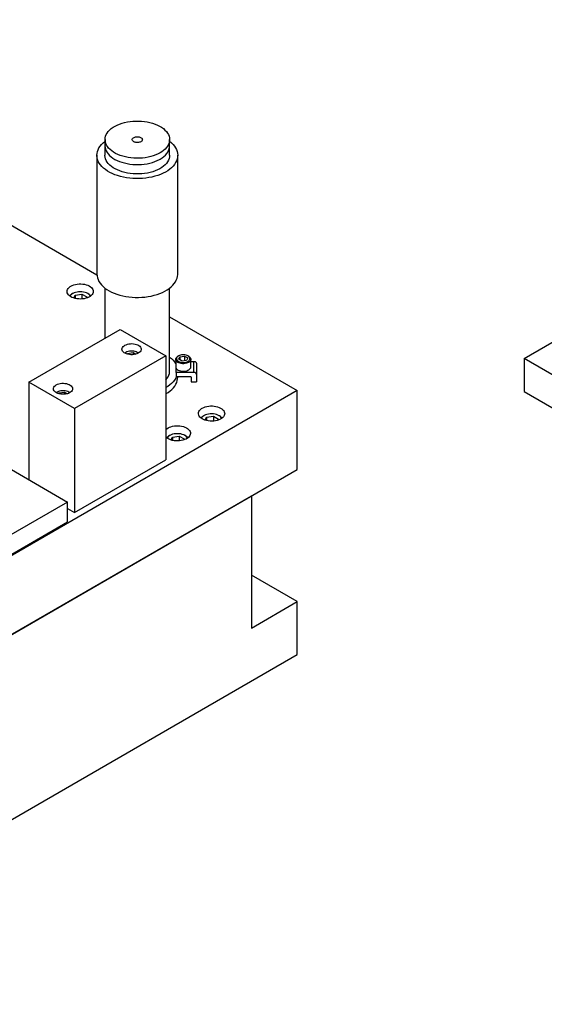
# Model space of a CAD drawing. Header units: inches. Extents: x 3 to 289, y 4 to 291.
# Tile 494 of 634: x 96 to 112, y 255 to 285. Entities that reach past the tile are written whole.
import ezdxf

# ---------------------------------------------------------------- set-up
doc = ezdxf.new("R2010")
doc.units = ezdxf.units.IN
doc.header["$LTSCALE"] = 0.5
doc.header["$MEASUREMENT"] = 0
doc.layers.add('DIE', color=7, linetype='Continuous')
doc.layers.add('STR_INS', color=8, linetype='Continuous')

msp = doc.modelspace()

# ---------------------------------------------------------------- linework, layer by layer
at = {"layer": 'DIE', "color": 190, "linetype": 'Continuous'}
for p, q in [((111.605, 274.612), (113.175, 275.518)), ((116.201, 271.958), (111.605, 274.612)), ((111.605, 274.612), (111.605, 273.591)), ((111.605, 273.591), (116.201, 270.938))]:
    msp.add_line(p, q, dxfattribs=at)
at = {"layer": 'STR_INS', "color": 254, "linetype": 'Continuous'}
for p, q in [((84.726, 285.088), (98.386, 277.202)), ((97.497, 276.78), (97.524, 276.809)), ((97.524, 276.809), (97.558, 276.836)), ((97.558, 276.836), (97.581, 276.85)), ((97.581, 276.85), (97.624, 276.872)), ((97.624, 276.872), (97.672, 276.89)), ((97.672, 276.89), (97.723, 276.904)), ((97.723, 276.904), (97.778, 276.913)), ((97.778, 276.913), (97.834, 276.918)), ((97.834, 276.918), (97.891, 276.919)), ((97.891, 276.919), (97.948, 276.914)), ((97.948, 276.914), (98.003, 276.906)), ((98.003, 276.906), (98.055, 276.893)), ((98.055, 276.893), (98.104, 276.876)), ((98.104, 276.876), (98.148, 276.855)), ((98.148, 276.855), (98.186, 276.83)), ((98.186, 276.83), (98.218, 276.803)), ((98.218, 276.803), (98.244, 276.774)), ((97.462, 276.684), (97.466, 276.717)), ((97.462, 276.672), (97.462, 276.684)), ((97.47, 276.639), (97.462, 276.672)), ((97.466, 276.717), (97.478, 276.749)), ((97.484, 276.607), (97.47, 276.639)), ((97.478, 276.749), (97.497, 276.78)), ((97.507, 276.577), (97.484, 276.607)), ((97.536, 276.549), (97.507, 276.577)), ((97.572, 276.524), (97.536, 276.549)), ((97.614, 276.501), (97.572, 276.524)), ((97.661, 276.483), (97.614, 276.501)), ((97.712, 276.468), (97.661, 276.483)), ((98.094, 276.489), (98.044, 276.473)), ((98.139, 276.509), (98.094, 276.489)), ((98.178, 276.533), (98.139, 276.509)), ((98.212, 276.56), (98.178, 276.533)), ((98.239, 276.589), (98.212, 276.56)), ((98.259, 276.619), (98.239, 276.589)), ((98.244, 276.774), (98.262, 276.743)), ((98.27, 276.652), (98.259, 276.619)), ((98.262, 276.743), (98.272, 276.71)), ((98.274, 276.684), (98.27, 276.652)), ((98.272, 276.71), (98.274, 276.684)), ((97.766, 276.457), (97.712, 276.468)), ((97.822, 276.451), (97.766, 276.457)), ((97.879, 276.45), (97.822, 276.451)), ((97.936, 276.453), (97.879, 276.45)), ((97.991, 276.461), (97.936, 276.453)), ((98.044, 276.473), (97.991, 276.461)), ((100.636, 275.903), (104.586, 273.623)), ((104.586, 273.623), (85.847, 262.804)), ((104.586, 271.173), (104.586, 273.623)), ((101.789, 273.127), (101.844, 273.137)), ((101.844, 273.137), (101.9, 273.142)), ((101.9, 273.142), (101.957, 273.142)), ((101.957, 273.142), (102.014, 273.138)), ((102.014, 273.138), (102.069, 273.13)), ((101.528, 272.908), (101.532, 272.941)), ((101.528, 272.896), (101.528, 272.908)), ((101.535, 272.863), (101.528, 272.896)), ((101.532, 272.941), (101.544, 272.973)), ((101.55, 272.831), (101.535, 272.863)), ((101.544, 272.973), (101.563, 273.004)), ((101.573, 272.801), (101.55, 272.831)), ((101.563, 273.004), (101.59, 273.033)), ((101.59, 273.033), (101.624, 273.06)), ((101.624, 273.06), (101.647, 273.074)), ((101.647, 273.074), (101.69, 273.096)), ((101.69, 273.096), (101.738, 273.114)), ((101.738, 273.114), (101.789, 273.127)), ((102.069, 273.13), (102.121, 273.116)), ((102.121, 273.116), (102.169, 273.099)), ((102.169, 273.099), (102.213, 273.078)), ((102.213, 273.078), (102.252, 273.054)), ((102.252, 273.054), (102.284, 273.027)), ((102.284, 273.027), (102.31, 272.998)), ((102.324, 272.843), (102.305, 272.812)), ((102.31, 272.998), (102.328, 272.966)), ((102.336, 272.875), (102.324, 272.843)), ((102.328, 272.966), (102.338, 272.934)), ((102.34, 272.908), (102.336, 272.875)), ((102.338, 272.934), (102.34, 272.908)), ((100.729, 272.515), (100.783, 272.525)), ((100.783, 272.525), (100.839, 272.53)), ((100.839, 272.53), (100.896, 272.53)), ((100.896, 272.53), (100.953, 272.526)), ((100.953, 272.526), (101.008, 272.517)), ((101.602, 272.773), (101.573, 272.801)), ((101.638, 272.747), (101.602, 272.773)), ((101.68, 272.725), (101.638, 272.747)), ((101.727, 272.706), (101.68, 272.725)), ((101.778, 272.692), (101.727, 272.706)), ((101.832, 272.681), (101.778, 272.692)), ((101.888, 272.675), (101.832, 272.681)), ((101.945, 272.674), (101.888, 272.675)), ((102.002, 272.677), (101.945, 272.674)), ((102.057, 272.685), (102.002, 272.677)), ((102.11, 272.697), (102.057, 272.685)), ((102.159, 272.713), (102.11, 272.697)), ((102.205, 272.733), (102.159, 272.713)), ((102.244, 272.757), (102.205, 272.733)), ((102.278, 272.783), (102.244, 272.757)), ((102.305, 272.812), (102.278, 272.783)), ((100.52, 272.411), (100.551, 272.439)), ((100.551, 272.439), (100.586, 272.462)), ((100.586, 272.462), (100.629, 272.483)), ((100.629, 272.483), (100.677, 272.501)), ((100.677, 272.501), (100.729, 272.515)), ((101.008, 272.517), (101.06, 272.504)), ((101.06, 272.504), (101.109, 272.487)), ((101.109, 272.487), (101.153, 272.466)), ((101.153, 272.466), (101.191, 272.442)), ((101.191, 272.442), (101.224, 272.415)), ((101.224, 272.415), (101.249, 272.385)), ((101.264, 272.231), (101.244, 272.2)), ((101.249, 272.385), (101.267, 272.354)), ((101.276, 272.263), (101.264, 272.231)), ((101.267, 272.354), (101.277, 272.322)), ((101.28, 272.296), (101.276, 272.263)), ((101.277, 272.322), (101.28, 272.296)), ((100.542, 272.16), (100.52, 272.18)), ((100.578, 272.135), (100.542, 272.16)), ((100.62, 272.113), (100.578, 272.135)), ((100.666, 272.094), (100.62, 272.113)), ((100.717, 272.079), (100.666, 272.094)), ((100.771, 272.069), (100.717, 272.079)), ((100.827, 272.063), (100.771, 272.069)), ((100.884, 272.061), (100.827, 272.063)), ((100.941, 272.065), (100.884, 272.061)), ((100.996, 272.072), (100.941, 272.065)), ((101.049, 272.084), (100.996, 272.072)), ((101.099, 272.101), (101.049, 272.084)), ((101.144, 272.121), (101.099, 272.101)), ((101.184, 272.144), (101.144, 272.121)), ((101.217, 272.171), (101.184, 272.144)), ((101.244, 272.2), (101.217, 272.171)), ((85.847, 260.355), (104.586, 271.173))]:
    msp.add_line(p, q, dxfattribs=at)
at = {"layer": 'STR_INS', "color": 136, "linetype": 'Continuous'}
for p, q in [((98.737, 281.631), (98.78, 281.676)), ((98.78, 281.676), (98.829, 281.719)), ((98.829, 281.719), (98.885, 281.76)), ((98.885, 281.76), (98.947, 281.797)), ((98.947, 281.797), (99.014, 281.831)), ((99.014, 281.831), (99.087, 281.861)), ((99.087, 281.861), (99.163, 281.887)), ((99.163, 281.887), (99.244, 281.91)), ((99.244, 281.91), (99.328, 281.928)), ((99.328, 281.928), (99.414, 281.942)), ((99.414, 281.942), (99.502, 281.951)), ((99.502, 281.951), (99.591, 281.955)), ((99.591, 281.955), (99.68, 281.955)), ((99.68, 281.955), (99.769, 281.951)), ((99.769, 281.951), (99.857, 281.942)), ((99.857, 281.942), (99.943, 281.928)), ((99.943, 281.928), (100.027, 281.91)), ((100.027, 281.91), (100.108, 281.888)), ((100.108, 281.888), (100.184, 281.861)), ((100.184, 281.861), (100.257, 281.831)), ((100.257, 281.831), (100.324, 281.797)), ((100.324, 281.797), (100.386, 281.76)), ((100.386, 281.76), (100.442, 281.72)), ((100.442, 281.72), (100.492, 281.677)), ((100.492, 281.677), (100.534, 281.631)), ((98.637, 281.382), (98.636, 281.189)), ((98.637, 281.382), (98.642, 281.433)), ((98.638, 281.363), (98.637, 281.382)), ((98.644, 281.311), (98.638, 281.363)), ((98.642, 281.433), (98.654, 281.484)), ((98.654, 281.484), (98.674, 281.535)), ((98.674, 281.535), (98.702, 281.584)), ((98.702, 281.584), (98.737, 281.631)), ((99.478, 281.379), (99.481, 281.395)), ((99.479, 281.371), (99.478, 281.379)), ((99.484, 281.356), (99.479, 281.371)), ((99.481, 281.395), (99.488, 281.41)), ((99.493, 281.341), (99.484, 281.356)), ((99.488, 281.41), (99.5, 281.425)), ((99.5, 281.425), (99.515, 281.438)), ((99.515, 281.438), (99.535, 281.449)), ((99.535, 281.449), (99.557, 281.458)), ((99.557, 281.458), (99.582, 281.465)), ((99.582, 281.465), (99.609, 281.469)), ((99.609, 281.469), (99.636, 281.47)), ((99.636, 281.47), (99.663, 281.469)), ((99.663, 281.469), (99.69, 281.465)), ((99.69, 281.465), (99.715, 281.458)), ((99.715, 281.458), (99.737, 281.449)), ((99.737, 281.449), (99.757, 281.438)), ((99.757, 281.438), (99.772, 281.425)), ((99.772, 281.425), (99.784, 281.41)), ((99.784, 281.41), (99.791, 281.395)), ((99.791, 281.364), (99.784, 281.348)), ((99.791, 281.395), (99.793, 281.379)), ((99.793, 281.379), (99.791, 281.364)), ((100.534, 281.631), (100.57, 281.584)), ((100.57, 281.584), (100.598, 281.535)), ((100.598, 281.535), (100.618, 281.485)), ((100.618, 281.485), (100.63, 281.434)), ((100.63, 281.434), (100.635, 281.382)), ((100.635, 281.382), (100.631, 281.33)), ((100.636, 281.189), (100.635, 281.382)), ((100.635, 281.382), (100.635, 281.382)), ((98.636, 281.189), (98.636, 281.187)), ((98.636, 281.187), (98.636, 280.895)), ((98.636, 281.187), (98.64, 281.135)), ((98.64, 281.135), (98.652, 281.084)), ((98.659, 281.26), (98.644, 281.311)), ((98.652, 281.084), (98.672, 281.034)), ((98.681, 281.21), (98.659, 281.26)), ((98.711, 281.162), (98.681, 281.21)), ((98.748, 281.115), (98.711, 281.162)), ((98.793, 281.07), (98.748, 281.115)), ((98.844, 281.028), (98.793, 281.07)), ((99.507, 281.327), (99.493, 281.341)), ((99.525, 281.315), (99.507, 281.327)), ((99.546, 281.305), (99.525, 281.315)), ((99.569, 281.297), (99.546, 281.305)), ((99.595, 281.292), (99.569, 281.297)), ((99.622, 281.289), (99.595, 281.292)), ((99.65, 281.289), (99.622, 281.289)), ((99.677, 281.292), (99.65, 281.289)), ((99.702, 281.297), (99.677, 281.292)), ((99.726, 281.305), (99.702, 281.297)), ((99.747, 281.315), (99.726, 281.305)), ((99.757, 281.321), (99.747, 281.315)), ((99.772, 281.334), (99.757, 281.321)), ((99.784, 281.348), (99.772, 281.334)), ((100.496, 281.086), (100.447, 281.043)), ((100.538, 281.132), (100.496, 281.086)), ((100.573, 281.179), (100.538, 281.132)), ((100.6, 281.229), (100.573, 281.179)), ((100.619, 281.279), (100.6, 281.229)), ((100.605, 281.045), (100.623, 281.095)), ((100.631, 281.33), (100.619, 281.279)), ((100.623, 281.095), (100.633, 281.146)), ((100.633, 281.146), (100.636, 281.187)), ((100.636, 281.187), (100.636, 281.189)), ((100.636, 280.895), (100.636, 281.187)), ((98.672, 281.034), (98.699, 280.984)), ((98.699, 280.984), (98.734, 280.937)), ((98.734, 280.937), (98.777, 280.891)), ((98.777, 280.891), (98.826, 280.848)), ((98.826, 280.848), (98.881, 280.808)), ((98.902, 280.988), (98.844, 281.028)), ((98.881, 280.808), (98.943, 280.77)), ((98.965, 280.952), (98.902, 280.988)), ((98.943, 280.77), (99.01, 280.736)), ((99.034, 280.919), (98.965, 280.952)), ((99.108, 280.89), (99.034, 280.919)), ((99.186, 280.865), (99.108, 280.89)), ((99.267, 280.844), (99.186, 280.865)), ((99.352, 280.827), (99.267, 280.844)), ((99.438, 280.814), (99.352, 280.827)), ((99.527, 280.806), (99.438, 280.814)), ((99.616, 280.803), (99.527, 280.806)), ((99.705, 280.804), (99.616, 280.803)), ((99.794, 280.81), (99.705, 280.804)), ((99.881, 280.82), (99.794, 280.81)), ((99.967, 280.835), (99.881, 280.82)), ((100.05, 280.855), (99.967, 280.835)), ((100.129, 280.878), (100.05, 280.855)), ((100.205, 280.906), (100.129, 280.878)), ((100.276, 280.937), (100.205, 280.906)), ((100.253, 280.733), (100.321, 280.766)), ((100.342, 280.972), (100.276, 280.937)), ((100.321, 280.766), (100.343, 280.778)), ((100.392, 281.003), (100.342, 280.972)), ((100.343, 280.778), (100.403, 280.817)), ((100.447, 281.043), (100.392, 281.003)), ((100.403, 280.817), (100.458, 280.858)), ((100.458, 280.858), (100.505, 280.901)), ((100.505, 280.901), (100.546, 280.947)), ((100.546, 280.947), (100.579, 280.995)), ((100.579, 280.995), (100.605, 281.045)), ((99.01, 280.736), (99.082, 280.706)), ((99.082, 280.706), (99.159, 280.679)), ((99.159, 280.679), (99.239, 280.657)), ((99.239, 280.657), (99.323, 280.638)), ((99.323, 280.638), (99.409, 280.624)), ((99.409, 280.624), (99.497, 280.615)), ((99.497, 280.615), (99.586, 280.61)), ((99.586, 280.61), (99.675, 280.61)), ((99.675, 280.61), (99.764, 280.614)), ((99.764, 280.614), (99.852, 280.623)), ((99.852, 280.623), (99.939, 280.636)), ((99.939, 280.636), (100.023, 280.654)), ((100.023, 280.654), (100.104, 280.676)), ((100.104, 280.676), (100.181, 280.703)), ((100.181, 280.703), (100.253, 280.733)), ((98.636, 276.788), (98.636, 275.24)), ((100.636, 274.224), (100.636, 276.788)), ((100.636, 274.657), (100.693, 274.609)), ((100.693, 274.609), (100.743, 274.559)), ((100.743, 274.559), (100.786, 274.507)), ((100.786, 274.507), (100.821, 274.453)), ((100.821, 274.453), (100.823, 274.449)), ((100.558, 274), (100.589, 274.049)), ((100.589, 274.049), (100.612, 274.099)), ((100.612, 274.099), (100.628, 274.149)), ((100.628, 274.149), (100.635, 274.201)), ((100.635, 274.201), (100.636, 274.224)), ((100.851, 274.053), (100.823, 273.998)), ((100.886, 274.031), (100.886, 274.053)), ((100.52, 273.954), (100.558, 274)), ((100.577, 273.749), (100.52, 273.713)), ((100.64, 273.793), (100.577, 273.749)), ((100.696, 273.841), (100.64, 273.793)), ((100.746, 273.891), (100.696, 273.841)), ((100.788, 273.944), (100.746, 273.891)), ((100.753, 273.707), (100.794, 273.76)), ((100.823, 273.998), (100.788, 273.944)), ((100.794, 273.76), (100.828, 273.814)), ((100.828, 273.814), (100.854, 273.87)), ((100.854, 273.87), (100.873, 273.926)), ((100.873, 273.926), (100.883, 273.984)), ((100.883, 273.984), (100.886, 274.031)), ((100.52, 273.521), (100.588, 273.563)), ((100.588, 273.563), (100.649, 273.608)), ((100.649, 273.608), (100.705, 273.657)), ((100.705, 273.657), (100.753, 273.707))]:
    msp.add_line(p, q, dxfattribs=at)
at = {"layer": 'STR_INS', "color": 96, "linetype": 'Continuous'}
for p, q in [((98.402, 281.01), (98.422, 281.067)), ((98.422, 281.067), (98.449, 281.122)), ((98.449, 281.122), (98.485, 281.176)), ((98.485, 281.176), (98.527, 281.228)), ((98.527, 281.228), (98.577, 281.278)), ((98.577, 281.278), (98.633, 281.326)), ((98.633, 281.326), (98.637, 281.329)), ((100.635, 281.329), (100.692, 281.281)), ((100.692, 281.281), (100.742, 281.231)), ((100.742, 281.231), (100.785, 281.179)), ((100.785, 281.179), (100.821, 281.125)), ((100.821, 281.125), (100.849, 281.07)), ((100.849, 281.07), (100.869, 281.013)), ((98.386, 280.895), (98.39, 280.953)), ((98.386, 280.895), (98.386, 277.221)), ((98.386, 280.88), (98.386, 280.895)), ((98.392, 280.822), (98.386, 280.88)), ((98.39, 280.953), (98.402, 281.01)), ((98.406, 280.765), (98.392, 280.822)), ((98.428, 280.708), (98.406, 280.765)), ((98.636, 280.889), (98.636, 280.895)), ((98.641, 280.837), (98.636, 280.889)), ((98.654, 280.786), (98.641, 280.837)), ((98.675, 280.736), (98.654, 280.786)), ((100.62, 280.792), (100.6, 280.742)), ((100.632, 280.843), (100.62, 280.792)), ((100.636, 280.895), (100.632, 280.843)), ((100.87, 280.78), (100.85, 280.723)), ((100.869, 281.013), (100.881, 280.956)), ((100.882, 280.837), (100.87, 280.78)), ((100.881, 280.956), (100.886, 280.898)), ((100.886, 280.895), (100.882, 280.837)), ((100.886, 280.898), (100.886, 280.895)), ((100.886, 277.221), (100.886, 280.895)), ((98.458, 280.653), (98.428, 280.708)), ((98.495, 280.6), (98.458, 280.653)), ((98.54, 280.548), (98.495, 280.6)), ((98.591, 280.499), (98.54, 280.548)), ((98.65, 280.452), (98.591, 280.499)), ((98.714, 280.408), (98.65, 280.452)), ((98.703, 280.687), (98.675, 280.736)), ((98.739, 280.64), (98.703, 280.687)), ((98.782, 280.594), (98.739, 280.64)), ((98.832, 280.552), (98.782, 280.594)), ((98.888, 280.512), (98.832, 280.552)), ((98.951, 280.474), (98.888, 280.512)), ((99.019, 280.441), (98.951, 280.474)), ((99.091, 280.411), (99.019, 280.441)), ((100.262, 280.445), (100.19, 280.414)), ((100.329, 280.479), (100.262, 280.445)), ((100.391, 280.516), (100.329, 280.479)), ((100.446, 280.557), (100.391, 280.516)), ((100.495, 280.6), (100.446, 280.557)), ((100.538, 280.645), (100.495, 280.6)), ((100.573, 280.693), (100.538, 280.645)), ((100.6, 280.742), (100.573, 280.693)), ((100.639, 280.464), (100.576, 280.419)), ((100.695, 280.512), (100.639, 280.464)), ((100.745, 280.562), (100.695, 280.512)), ((100.787, 280.614), (100.745, 280.562)), ((100.822, 280.668), (100.787, 280.614)), ((100.85, 280.723), (100.822, 280.668)), ((98.784, 280.367), (98.714, 280.408)), ((98.86, 280.329), (98.784, 280.367)), ((98.941, 280.295), (98.86, 280.329)), ((99.026, 280.265), (98.941, 280.295)), ((99.116, 280.239), (99.026, 280.265)), ((99.168, 280.385), (99.091, 280.411)), ((99.208, 280.217), (99.116, 280.239)), ((99.249, 280.363), (99.168, 280.385)), ((99.303, 280.199), (99.208, 280.217)), ((99.333, 280.345), (99.249, 280.363)), ((99.401, 280.186), (99.303, 280.199)), ((99.419, 280.331), (99.333, 280.345)), ((99.5, 280.178), (99.401, 280.186)), ((99.508, 280.322), (99.419, 280.331)), ((99.599, 280.174), (99.5, 280.178)), ((99.597, 280.318), (99.508, 280.322)), ((99.686, 280.318), (99.597, 280.318)), ((99.699, 280.174), (99.599, 280.174)), ((99.775, 280.323), (99.686, 280.318)), ((99.799, 280.179), (99.699, 280.174)), ((99.863, 280.333), (99.775, 280.323)), ((99.897, 280.189), (99.799, 280.179)), ((99.949, 280.347), (99.863, 280.333)), ((99.994, 280.204), (99.897, 280.189)), ((100.033, 280.365), (99.949, 280.347)), ((100.089, 280.222), (99.994, 280.204)), ((100.113, 280.388), (100.033, 280.365)), ((100.18, 280.245), (100.089, 280.222)), ((100.19, 280.414), (100.113, 280.388)), ((100.269, 280.273), (100.18, 280.245)), ((100.353, 280.304), (100.269, 280.273)), ((100.432, 280.339), (100.353, 280.304)), ((100.507, 280.377), (100.432, 280.339)), ((100.576, 280.419), (100.507, 280.377)), ((98.386, 277.221), (98.39, 277.163)), ((98.39, 277.163), (98.402, 277.106)), ((98.402, 277.106), (98.422, 277.049)), ((100.843, 277.034), (100.865, 277.091)), ((100.865, 277.091), (100.88, 277.148)), ((100.88, 277.148), (100.886, 277.205)), ((100.886, 277.205), (100.886, 277.221)), ((98.422, 277.049), (98.449, 276.994)), ((98.449, 276.994), (98.485, 276.94)), ((98.485, 276.94), (98.527, 276.887)), ((98.527, 276.887), (98.577, 276.837)), ((98.577, 276.837), (98.633, 276.79)), ((98.633, 276.79), (98.696, 276.745)), ((100.622, 276.777), (100.681, 276.824)), ((100.681, 276.824), (100.732, 276.874)), ((100.732, 276.874), (100.777, 276.926)), ((100.777, 276.926), (100.814, 276.979)), ((100.814, 276.979), (100.843, 277.034)), ((98.696, 276.745), (98.765, 276.703)), ((98.765, 276.703), (98.84, 276.664)), ((98.84, 276.664), (98.919, 276.63)), ((98.919, 276.63), (99.003, 276.598)), ((99.003, 276.598), (99.091, 276.571)), ((99.091, 276.571), (99.183, 276.548)), ((99.183, 276.548), (99.278, 276.529)), ((99.278, 276.529), (99.374, 276.515)), ((99.374, 276.515), (99.473, 276.505)), ((99.473, 276.505), (99.573, 276.5)), ((99.573, 276.5), (99.673, 276.499)), ((99.673, 276.499), (99.772, 276.503)), ((99.772, 276.503), (99.871, 276.512)), ((99.871, 276.512), (99.969, 276.525)), ((99.969, 276.525), (100.064, 276.543)), ((100.064, 276.543), (100.156, 276.565)), ((100.156, 276.565), (100.245, 276.591)), ((100.245, 276.591), (100.331, 276.621)), ((100.331, 276.621), (100.412, 276.655)), ((100.412, 276.655), (100.487, 276.692)), ((100.487, 276.692), (100.558, 276.733)), ((100.558, 276.733), (100.622, 276.777))]:
    msp.add_line(p, q, dxfattribs=at)
at = {"layer": 'STR_INS', "color": 132, "linetype": 'Continuous'}
for p, q in [((97.536, 276.549), (97.565, 276.576)), ((97.55, 276.542), (97.548, 276.54)), ((97.57, 276.569), (97.55, 276.542)), ((97.565, 276.576), (97.601, 276.6)), ((97.597, 276.595), (97.57, 276.569)), ((97.631, 276.617), (97.597, 276.595)), ((97.601, 276.6), (97.603, 276.602)), ((97.631, 276.617), (97.603, 276.602)), ((97.637, 276.621), (97.631, 276.617)), ((97.677, 276.64), (97.637, 276.621)), ((97.673, 276.479), (97.715, 276.569)), ((97.722, 276.655), (97.677, 276.64)), ((97.715, 276.569), (97.924, 276.601)), ((97.715, 276.569), (97.715, 276.467)), ((97.77, 276.666), (97.722, 276.655)), ((97.821, 276.672), (97.77, 276.666)), ((97.873, 276.674), (97.821, 276.672)), ((97.924, 276.672), (97.873, 276.674)), ((97.975, 276.664), (97.924, 276.672)), ((97.924, 276.601), (98.077, 276.513)), ((97.924, 276.601), (97.924, 276.452)), ((98.022, 276.653), (97.975, 276.664)), ((98.066, 276.637), (98.022, 276.653)), ((98.077, 276.513), (98.061, 276.478)), ((98.106, 276.617), (98.066, 276.637)), ((98.133, 276.602), (98.106, 276.617)), ((98.108, 276.616), (98.106, 276.617)), ((98.142, 276.593), (98.108, 276.616)), ((98.133, 276.602), (98.169, 276.578)), ((98.168, 276.567), (98.142, 276.593)), ((98.188, 276.54), (98.168, 276.567)), ((98.169, 276.578), (98.198, 276.551)), ((98.198, 276.551), (98.2, 276.549)), ((99.25, 274.777), (99.26, 274.784)), ((99.254, 274.778), (99.252, 274.776)), ((99.282, 274.797), (99.254, 274.778)), ((99.282, 274.797), (99.26, 274.784)), ((99.316, 274.813), (99.282, 274.797)), ((99.282, 274.797), (99.282, 274.797)), ((99.353, 274.826), (99.316, 274.813)), ((99.322, 274.747), (99.332, 274.768)), ((99.332, 274.768), (99.506, 274.795)), ((99.332, 274.768), (99.332, 274.744)), ((99.394, 274.834), (99.353, 274.826)), ((99.437, 274.839), (99.394, 274.834)), ((99.481, 274.839), (99.437, 274.839)), ((99.524, 274.834), (99.481, 274.839)), ((99.506, 274.795), (99.592, 274.746)), ((99.506, 274.795), (99.506, 274.73)), ((99.565, 274.826), (99.524, 274.834)), ((99.603, 274.813), (99.565, 274.826)), ((99.636, 274.797), (99.603, 274.813)), ((99.658, 274.784), (99.636, 274.797)), ((99.638, 274.795), (99.636, 274.797)), ((99.666, 274.776), (99.638, 274.795)), ((99.658, 274.784), (99.669, 274.777)), ((100.855, 274.652), (100.878, 274.672)), ((100.871, 274.658), (100.858, 274.638)), ((100.889, 274.676), (100.871, 274.658)), ((100.878, 274.672), (100.892, 274.68)), ((100.912, 274.692), (100.889, 274.676)), ((100.912, 274.692), (100.892, 274.68)), ((100.939, 274.705), (100.912, 274.692)), ((100.912, 274.692), (100.912, 274.692)), ((100.918, 274.586), (100.956, 274.666)), ((100.97, 274.715), (100.939, 274.705)), ((100.956, 274.666), (101.095, 274.688)), ((100.956, 274.666), (100.956, 274.564)), ((101.004, 274.723), (100.97, 274.715)), ((101.04, 274.726), (101.004, 274.723)), ((101.076, 274.726), (101.04, 274.726)), ((101.111, 274.723), (101.076, 274.726)), ((101.095, 274.688), (101.197, 274.629)), ((101.095, 274.688), (101.095, 274.538)), ((101.145, 274.715), (101.111, 274.723)), ((101.176, 274.705), (101.145, 274.715)), ((101.204, 274.692), (101.176, 274.705)), ((101.224, 274.68), (101.204, 274.692)), ((101.227, 274.676), (101.204, 274.692)), ((101.224, 274.68), (101.25, 274.662)), ((101.245, 274.658), (101.227, 274.676)), ((101.257, 274.638), (101.245, 274.658)), ((101.25, 274.662), (101.27, 274.642)), ((100.823, 274.585), (100.827, 274.608)), ((100.823, 274.585), (100.823, 274.352)), ((100.824, 274.573), (100.823, 274.585)), ((100.823, 274.352), (100.827, 274.329)), ((100.831, 274.55), (100.824, 274.573)), ((100.827, 274.608), (100.838, 274.631)), ((100.845, 274.527), (100.831, 274.55)), ((100.838, 274.631), (100.855, 274.652)), ((100.866, 274.507), (100.845, 274.527)), ((100.858, 274.638), (100.852, 274.618)), ((100.852, 274.618), (100.852, 274.597)), ((100.852, 274.597), (100.858, 274.576)), ((100.858, 274.576), (100.871, 274.557)), ((100.892, 274.489), (100.866, 274.507)), ((100.871, 274.557), (100.889, 274.539)), ((100.889, 274.539), (100.912, 274.523)), ((100.923, 274.474), (100.892, 274.489)), ((100.912, 274.523), (100.939, 274.51)), ((101.02, 274.527), (100.918, 274.586)), ((100.959, 274.462), (100.923, 274.474)), ((100.939, 274.51), (100.97, 274.499)), ((100.997, 274.454), (100.959, 274.462)), ((100.97, 274.499), (101.004, 274.492)), ((101.037, 274.45), (100.997, 274.454)), ((101.004, 274.492), (101.04, 274.488)), ((101.16, 274.548), (101.02, 274.527)), ((101.078, 274.45), (101.037, 274.45)), ((101.04, 274.488), (101.076, 274.488)), ((101.076, 274.488), (101.111, 274.492)), ((101.118, 274.454), (101.078, 274.45)), ((101.111, 274.492), (101.145, 274.499)), ((101.157, 274.462), (101.118, 274.454)), ((101.145, 274.499), (101.176, 274.51)), ((101.192, 274.474), (101.157, 274.462)), ((101.197, 274.629), (101.16, 274.548)), ((101.176, 274.51), (101.204, 274.523)), ((101.224, 274.489), (101.192, 274.474)), ((101.204, 274.523), (101.227, 274.539)), ((101.237, 274.498), (101.224, 274.489)), ((101.227, 274.539), (101.245, 274.557)), ((101.261, 274.517), (101.237, 274.498)), ((101.245, 274.557), (101.257, 274.576)), ((101.264, 274.618), (101.257, 274.638)), ((101.257, 274.576), (101.264, 274.597)), ((101.278, 274.538), (101.261, 274.517)), ((101.264, 274.597), (101.264, 274.618)), ((101.27, 274.642), (101.284, 274.62)), ((101.289, 274.561), (101.278, 274.538)), ((101.284, 274.62), (101.291, 274.596)), ((101.292, 274.585), (101.289, 274.561)), ((101.291, 274.596), (101.292, 274.585)), ((101.292, 274.352), (101.292, 274.585)), ((101.292, 274.346), (101.292, 274.352)), ((100.827, 274.329), (100.834, 274.312)), ((100.834, 274.312), (100.85, 274.29)), ((100.85, 274.29), (100.872, 274.27)), ((100.872, 274.27), (100.899, 274.253)), ((100.899, 274.253), (100.932, 274.238)), ((100.932, 274.238), (100.968, 274.227)), ((100.968, 274.227), (101.007, 274.22)), ((101.007, 274.22), (101.047, 274.217)), ((101.047, 274.217), (101.088, 274.218)), ((101.088, 274.218), (101.128, 274.223)), ((101.128, 274.223), (101.166, 274.232)), ((101.166, 274.232), (101.2, 274.245)), ((101.2, 274.245), (101.23, 274.261)), ((101.23, 274.261), (101.255, 274.279)), ((101.255, 274.279), (101.274, 274.3)), ((101.274, 274.3), (101.287, 274.323)), ((101.287, 274.323), (101.292, 274.346)), ((97.128, 273.553), (97.139, 273.559)), ((97.133, 273.553), (97.131, 273.551)), ((97.161, 273.572), (97.133, 273.553)), ((97.161, 273.572), (97.139, 273.559)), ((97.194, 273.588), (97.161, 273.572)), ((97.161, 273.572), (97.161, 273.572)), ((97.232, 273.601), (97.194, 273.588)), ((97.2, 273.522), (97.21, 273.544)), ((97.21, 273.544), (97.385, 273.571)), ((97.21, 273.544), (97.21, 273.519)), ((97.273, 273.609), (97.232, 273.601)), ((97.316, 273.614), (97.273, 273.609)), ((97.36, 273.614), (97.316, 273.614)), ((97.403, 273.609), (97.36, 273.614)), ((97.385, 273.571), (97.471, 273.521)), ((97.385, 273.571), (97.385, 273.505)), ((97.443, 273.601), (97.403, 273.609)), ((97.481, 273.588), (97.443, 273.601)), ((97.515, 273.572), (97.481, 273.588)), ((97.537, 273.559), (97.515, 273.572)), ((97.517, 273.571), (97.515, 273.572)), ((97.545, 273.551), (97.517, 273.571)), ((97.537, 273.559), (97.547, 273.553)), ((101.696, 272.841), (101.663, 272.819)), ((101.696, 272.841), (101.669, 272.825)), ((101.703, 272.845), (101.696, 272.841)), ((101.743, 272.864), (101.703, 272.845)), ((101.788, 272.879), (101.743, 272.864)), ((101.836, 272.89), (101.788, 272.879)), ((101.887, 272.896), (101.836, 272.89)), ((101.939, 272.898), (101.887, 272.896)), ((101.99, 272.895), (101.939, 272.898)), ((102.04, 272.888), (101.99, 272.895)), ((102.088, 272.876), (102.04, 272.888)), ((102.132, 272.861), (102.088, 272.876)), ((102.172, 272.841), (102.132, 272.861)), ((102.199, 272.825), (102.172, 272.841)), ((102.174, 272.84), (102.172, 272.841)), ((102.207, 272.817), (102.174, 272.84)), ((101.602, 272.773), (101.631, 272.8)), ((101.615, 272.766), (101.614, 272.764)), ((101.636, 272.793), (101.615, 272.766)), ((101.631, 272.8), (101.666, 272.824)), ((101.663, 272.819), (101.636, 272.793)), ((101.666, 272.824), (101.669, 272.825)), ((101.739, 272.702), (101.781, 272.792)), ((101.781, 272.792), (101.99, 272.825)), ((101.781, 272.792), (101.781, 272.691)), ((101.99, 272.825), (102.143, 272.736)), ((101.99, 272.825), (101.99, 272.676)), ((102.143, 272.736), (102.127, 272.702)), ((102.199, 272.825), (102.235, 272.801)), ((102.234, 272.791), (102.207, 272.817)), ((102.254, 272.764), (102.234, 272.791)), ((102.235, 272.801), (102.264, 272.775)), ((102.264, 272.775), (102.266, 272.773)), ((100.636, 272.229), (100.602, 272.206)), ((100.636, 272.229), (100.608, 272.213)), ((100.642, 272.233), (100.636, 272.229)), ((100.683, 272.251), (100.642, 272.233)), ((100.727, 272.266), (100.683, 272.251)), ((100.776, 272.277), (100.727, 272.266)), ((100.826, 272.284), (100.776, 272.277)), ((100.878, 272.286), (100.826, 272.284)), ((100.93, 272.283), (100.878, 272.286)), ((100.98, 272.276), (100.93, 272.283)), ((101.028, 272.264), (100.98, 272.276)), ((101.072, 272.248), (101.028, 272.264)), ((101.111, 272.229), (101.072, 272.248)), ((101.139, 272.213), (101.111, 272.229)), ((101.113, 272.227), (101.111, 272.229)), ((101.147, 272.204), (101.113, 272.227)), ((100.541, 272.161), (100.57, 272.187)), ((100.555, 272.153), (100.554, 272.151)), ((100.575, 272.181), (100.555, 272.153)), ((100.57, 272.187), (100.606, 272.212)), ((100.602, 272.206), (100.575, 272.181)), ((100.606, 272.212), (100.608, 272.213)), ((100.678, 272.09), (100.72, 272.18)), ((100.72, 272.18), (100.929, 272.212)), ((100.72, 272.18), (100.72, 272.079)), ((100.929, 272.212), (101.082, 272.124)), ((100.929, 272.212), (100.929, 272.064)), ((101.082, 272.124), (101.066, 272.089)), ((101.139, 272.213), (101.174, 272.189)), ((101.173, 272.179), (101.147, 272.204)), ((101.193, 272.151), (101.173, 272.179)), ((101.174, 272.189), (101.204, 272.162)), ((101.204, 272.162), (101.205, 272.161))]:
    msp.add_line(p, q, dxfattribs=at)
at = {"layer": 'STR_INS', "color": 9, "linetype": 'Continuous'}
for p, q in [((96.277, 273.878), (99.106, 275.511)), ((99.106, 275.511), (100.52, 274.695)), ((99.178, 274.954), (99.198, 274.98)), ((99.198, 274.98), (99.224, 275.004)), ((99.224, 275.004), (99.249, 275.02)), ((99.249, 275.02), (99.286, 275.038)), ((99.286, 275.038), (99.328, 275.053)), ((99.328, 275.053), (99.373, 275.063)), ((99.373, 275.063), (99.421, 275.069)), ((99.421, 275.069), (99.47, 275.07)), ((99.47, 275.07), (99.518, 275.067)), ((99.518, 275.067), (99.565, 275.059)), ((99.565, 275.059), (99.609, 275.047)), ((99.609, 275.047), (99.649, 275.031)), ((99.649, 275.031), (99.683, 275.011)), ((99.683, 275.011), (99.712, 274.988)), ((99.712, 274.988), (99.734, 274.963)), ((99.734, 274.963), (99.749, 274.937)), ((100.52, 274.695), (97.691, 273.062)), ((99.162, 274.899), (99.166, 274.927)), ((99.162, 274.895), (99.162, 274.899)), ((99.167, 274.867), (99.162, 274.895)), ((99.166, 274.927), (99.178, 274.954)), ((99.18, 274.84), (99.167, 274.867)), ((99.201, 274.815), (99.18, 274.84)), ((99.228, 274.791), (99.201, 274.815)), ((99.262, 274.771), (99.228, 274.791)), ((99.3, 274.754), (99.262, 274.771)), ((99.344, 274.741), (99.3, 274.754)), ((99.39, 274.732), (99.344, 274.741)), ((99.438, 274.728), (99.39, 274.732)), ((99.487, 274.728), (99.438, 274.728)), ((99.535, 274.733), (99.487, 274.728)), ((99.581, 274.742), (99.535, 274.733)), ((99.623, 274.756), (99.581, 274.742)), ((99.661, 274.773), (99.623, 274.756)), ((99.694, 274.794), (99.661, 274.773)), ((99.721, 274.818), (99.694, 274.794)), ((99.74, 274.844), (99.721, 274.818)), ((99.752, 274.871), (99.74, 274.844)), ((99.749, 274.937), (99.756, 274.909)), ((99.756, 274.899), (99.752, 274.871)), ((99.756, 274.909), (99.756, 274.899)), ((100.52, 274.695), (100.52, 271.479)), ((97.691, 273.062), (96.277, 273.878)), ((96.277, 273.878), (96.277, 270.867)), ((97.057, 273.729), (97.076, 273.755)), ((97.076, 273.755), (97.103, 273.779)), ((97.103, 273.779), (97.128, 273.795)), ((97.128, 273.795), (97.165, 273.813)), ((97.165, 273.813), (97.207, 273.828)), ((97.207, 273.828), (97.252, 273.838)), ((97.252, 273.838), (97.3, 273.844)), ((97.3, 273.844), (97.348, 273.845)), ((97.348, 273.845), (97.397, 273.842)), ((97.397, 273.842), (97.444, 273.834)), ((97.444, 273.834), (97.487, 273.822)), ((97.487, 273.822), (97.527, 273.806)), ((97.527, 273.806), (97.562, 273.786)), ((97.562, 273.786), (97.591, 273.764)), ((97.591, 273.764), (97.613, 273.739)), ((97.041, 273.674), (97.045, 273.702)), ((97.041, 273.67), (97.041, 273.674)), ((97.046, 273.642), (97.041, 273.67)), ((97.045, 273.702), (97.057, 273.729)), ((97.059, 273.615), (97.046, 273.642)), ((97.079, 273.59), (97.059, 273.615)), ((97.107, 273.567), (97.079, 273.59)), ((97.14, 273.546), (97.107, 273.567)), ((97.179, 273.529), (97.14, 273.546)), ((97.222, 273.516), (97.179, 273.529)), ((97.269, 273.507), (97.222, 273.516)), ((97.317, 273.503), (97.269, 273.507)), ((97.365, 273.503), (97.317, 273.503)), ((97.413, 273.508), (97.365, 273.503)), ((97.459, 273.518), (97.413, 273.508)), ((97.502, 273.531), (97.459, 273.518)), ((97.54, 273.549), (97.502, 273.531)), ((97.573, 273.569), (97.54, 273.549)), ((97.599, 273.593), (97.573, 273.569)), ((97.619, 273.619), (97.599, 273.593)), ((97.613, 273.739), (97.627, 273.712)), ((97.631, 273.646), (97.619, 273.619)), ((97.627, 273.712), (97.634, 273.684)), ((97.635, 273.674), (97.631, 273.646)), ((97.634, 273.684), (97.635, 273.674)), ((97.691, 273.062), (97.691, 269.846)), ((97.691, 269.846), (100.52, 271.479)), ((95.747, 271.173), (97.479, 270.173)), ((103.171, 270.357), (87.262, 261.171)), ((97.479, 270.173), (89.701, 265.682)), ((97.479, 269.561), (97.479, 270.173)), ((103.171, 270.357), (103.171, 266.274)), ((97.479, 269.969), (97.691, 269.846)), ((89.701, 265.07), (97.479, 269.561)), ((104.586, 267.091), (103.171, 267.907)), ((103.171, 266.274), (104.586, 267.091)), ((104.586, 265.458), (104.586, 267.091)), ((85.847, 254.639), (104.586, 265.458))]:
    msp.add_line(p, q, dxfattribs=at)
at = {"layer": 'STR_INS', "color": 2, "linetype": 'Continuous'}
for p, q in [((101.292, 274.523), (101.385, 274.523)), ((101.385, 274.523), (101.399, 274.522)), ((101.399, 274.522), (101.412, 274.519)), ((101.412, 274.519), (101.425, 274.514)), ((101.425, 274.514), (101.436, 274.508)), ((101.436, 274.508), (101.446, 274.5)), ((101.446, 274.5), (101.453, 274.491)), ((101.453, 274.491), (101.459, 274.48)), ((101.459, 274.48), (101.463, 274.47)), ((101.463, 274.47), (101.464, 274.458)), ((101.464, 274.458), (101.464, 274.117)), ((100.834, 274.182), (100.834, 274.312)), ((100.834, 274.182), (100.834, 274.053)), ((101.385, 274.182), (100.834, 274.182)), ((100.834, 274.053), (101.267, 274.053)), ((101.267, 274.053), (101.274, 274.053)), ((101.274, 274.053), (101.281, 274.051)), ((101.281, 274.051), (101.287, 274.049)), ((101.287, 274.049), (101.292, 274.046)), ((101.292, 274.046), (101.297, 274.042)), ((101.399, 274.181), (101.385, 274.182)), ((101.412, 274.178), (101.399, 274.181)), ((101.425, 274.173), (101.412, 274.178)), ((101.436, 274.167), (101.425, 274.173)), ((101.446, 274.159), (101.436, 274.167)), ((101.453, 274.15), (101.446, 274.159)), ((101.459, 274.139), (101.453, 274.15)), ((101.463, 274.129), (101.459, 274.139)), ((101.464, 274.117), (101.463, 274.129)), ((101.464, 274.117), (101.464, 273.892)), ((101.297, 274.042), (101.301, 274.037)), ((101.301, 274.037), (101.304, 274.032)), ((101.304, 274.032), (101.306, 274.027)), ((101.306, 274.027), (101.307, 274.021)), ((101.307, 274.021), (101.307, 273.892)), ((101.307, 273.892), (101.464, 273.892))]:
    msp.add_line(p, q, dxfattribs=at)
at = {"layer": 'STR_INS', "color": 4, "linetype": 'Continuous'}
msp.add_line((101.385, 274.182), (101.385, 274.523), dxfattribs=at)

doc.saveas('drawing.dxf')
